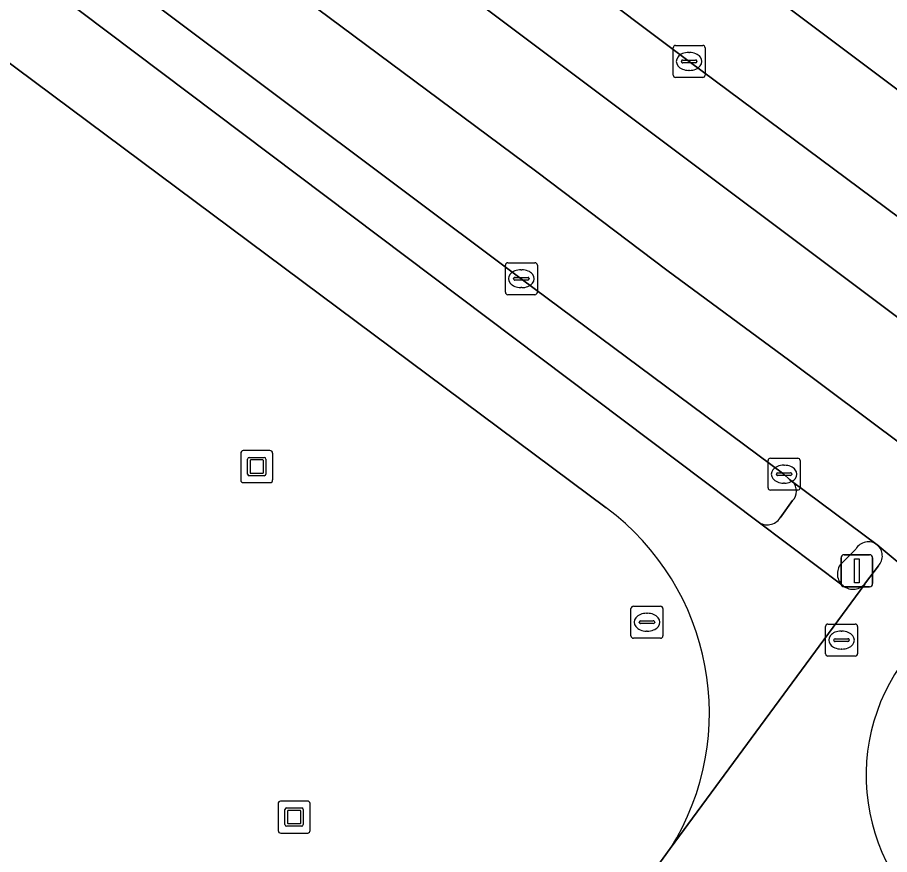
# Model space of a CAD drawing. Extents: x 159716 to 160783, y 383290 to 384031.
# Drawn here: x 160687.64 to 160714.93, y 383616.57 to 383642.77 of the extents above; entities that cross this region are included whole.
import ezdxf

# ---------------------------------------------------------------- set-up
doc = ezdxf.new("R2010")
doc.units = 0
for name, color, linetype in [('IMGEO_Berm_open', 7, 'Continuous'), ('IMGEO_Fietspad_gesloten', 7, 'Continuous'), ('IMGEO_Kolk', 7, 'Continuous'), ('IMGEO_Kunstobject', 7, 'Continuous'), ('IMGEO_OVBaan_gesloten', 7, 'Continuous'), ('IMGEO_Rijbaan_lokaal_gesloten', 7, 'Continuous'), ('IMGEO_Rioolput', 7, 'Continuous'), ('IMGEO_Verkeerseiland_open', 7, 'Continuous'), ('IMGEO_Verkeersregelinstallatiepaal', 7, 'Continuous'), ('IMGEO_Voetpad_open', 7, 'Continuous')]:
    doc.layers.add(name, color=color, linetype=linetype)

msp = doc.modelspace()

# ---------------------------------------------------------------- linework, layer by layer
at = {"layer": 'IMGEO_Berm_open'}
for points in [[(160693.89, 383652.487), (160678.875, 383663.763), (160677.374, 383661.728), (160715.399, 383633.217)], [(160716.887, 383635.272), (160708.657, 383641.392), (160693.89, 383652.487)]]:
    msp.add_lwpolyline(points, dxfattribs=at)
at = {"layer": 'IMGEO_Fietspad_gesloten'}
for points in [[(160713.485, 383624.975), (160710.819, 383626.982), (160670.079, 383657.666)], [(160672.82, 383652.202), (160673.603, 383651.608), (160706.067, 383627.421)], [(160715.881, 383623.223), (160716.656, 383624.112), (160717.025, 383624.192), (160714.55, 383626.264)], [(160714.587, 383625.605), (160714.18, 383625.073), (160714.163, 383625.03), (160708.072, 383616.754), (160707.193, 383615.544), (160701.652, 383607.6)], [(160708.072, 383616.754), (160714.163, 383625.03), (160714.18, 383625.073)]]:
    msp.add_lwpolyline(points, dxfattribs=at)
for centre, radius, start, end in [((160701.295, 383621.002), 7.999, 327.9197, 53.3708), ((160714.249, 383625.917), 0.46, 317.3264, 49.1006), ((160713.786, 383625.355), 0.484, 231.5902, 324.4622), ((160720.237, 383619.041), 6.038, 136.1686, 233.91)]:
    msp.add_arc(centre, radius, start, end, dxfattribs=at)
at = {"layer": 'IMGEO_Kolk'}
for p, q in [((160708.16, 383640.965), (160708.16, 383641.817)), ((160708.235, 383641.891), (160709.087, 383641.891)), ((160708.648, 383641.671), (160708.673, 383641.671)), ((160709.161, 383641.817), (160709.161, 383640.965)), ((160708.419, 383641.385), (160708.419, 383641.397)), ((160708.462, 383641.434), (160708.86, 383641.434)), ((160708.903, 383641.397), (160708.903, 383641.385)), ((160708.857, 383641.348), (160708.459, 383641.348)), ((160709.087, 383640.891), (160708.235, 383640.891)), ((160708.671, 383641.111), (160708.646, 383641.111)), ((160702.909, 383634.164), (160702.909, 383635.016)), ((160702.984, 383635.09), (160703.836, 383635.09)), ((160703.397, 383634.87), (160703.422, 383634.87)), ((160703.91, 383635.016), (160703.91, 383634.164)), ((160703.168, 383634.584), (160703.168, 383634.596)), ((160703.211, 383634.633), (160703.609, 383634.633)), ((160703.652, 383634.596), (160703.652, 383634.584)), ((160703.606, 383634.547), (160703.208, 383634.547)), ((160703.42, 383634.31), (160703.395, 383634.31)), ((160703.836, 383634.09), (160702.984, 383634.09)), ((160711.132, 383628.046), (160711.132, 383628.898)), ((160711.207, 383628.972), (160712.059, 383628.972)), ((160712.133, 383628.898), (160712.133, 383628.046)), ((160711.62, 383628.752), (160711.645, 383628.752)), ((160711.391, 383628.466), (160711.391, 383628.478)), ((160711.829, 383628.429), (160711.431, 383628.429)), ((160711.434, 383628.515), (160711.832, 383628.515)), ((160711.875, 383628.478), (160711.875, 383628.466)), ((160711.643, 383628.192), (160711.618, 383628.192)), ((160712.059, 383627.972), (160711.207, 383627.972))]:
    msp.add_line(p, q, dxfattribs=at)
for points in [[(160708.16, 383640.965), (160708.16, 383641.817)], [(160708.235, 383641.891), (160709.087, 383641.891)], [(160709.161, 383641.817), (160709.161, 383640.965)], [(160709.087, 383640.891), (160708.235, 383640.891)], [(160702.909, 383634.164), (160702.909, 383635.016)], [(160702.984, 383635.09), (160703.836, 383635.09)], [(160703.91, 383635.016), (160703.91, 383634.164)], [(160703.836, 383634.09), (160702.984, 383634.09)], [(160711.132, 383628.046), (160711.132, 383628.898)], [(160711.207, 383628.972), (160712.059, 383628.972)], [(160712.133, 383628.898), (160712.133, 383628.046)], [(160712.059, 383627.972), (160711.207, 383627.972)]]:
    msp.add_lwpolyline(points, dxfattribs=at)
for centre, radius, start, end in [((160708.237, 383641.815), 0.0765, 91.552, 178.448), ((160708.237, 383641.815), 0.0765, 91.552, 178.448), ((160709.085, 383641.815), 0.0765, 1.552, 88.448), ((160709.085, 383641.815), 0.0765, 1.552, 88.448), ((160708.459, 383641.394), 0.0403, 85.8775, 175.7526), ((160708.864, 383641.396), 0.0386, 1.7309, 96.639), ((160708.456, 383641.384), 0.0366, 178.938, 274.7102), ((160708.86, 383641.391), 0.043, 264.8664, 352.4533), ((160708.237, 383640.967), 0.0765, 181.552, 268.448), ((160708.237, 383640.967), 0.0765, 181.552, 268.448), ((160709.085, 383640.967), 0.0765, 271.552, 358.448), ((160709.085, 383640.967), 0.0765, 271.552, 358.448), ((160702.986, 383635.014), 0.0765, 91.552, 178.448), ((160702.986, 383635.014), 0.0765, 91.552, 178.448), ((160703.834, 383635.014), 0.0765, 1.552, 88.448), ((160703.834, 383635.014), 0.0765, 1.552, 88.448), ((160703.208, 383634.593), 0.0403, 85.8775, 175.7526), ((160703.205, 383634.583), 0.0366, 178.938, 274.7102), ((160703.609, 383634.59), 0.043, 264.8664, 352.4533), ((160703.613, 383634.595), 0.0386, 1.7309, 96.639), ((160702.986, 383634.166), 0.0765, 181.552, 268.448), ((160702.986, 383634.166), 0.0765, 181.552, 268.448), ((160703.834, 383634.166), 0.0765, 271.552, 358.448), ((160703.834, 383634.166), 0.0765, 271.552, 358.448), ((160711.209, 383628.896), 0.0765, 91.552, 178.448), ((160711.209, 383628.896), 0.0765, 91.552, 178.448), ((160712.057, 383628.896), 0.0765, 1.552, 88.448), ((160712.057, 383628.896), 0.0765, 1.552, 88.448), ((160711.431, 383628.475), 0.0403, 85.8775, 175.7526), ((160711.428, 383628.465), 0.0366, 178.938, 274.7102), ((160711.832, 383628.472), 0.043, 264.8664, 352.4533), ((160711.836, 383628.477), 0.0386, 1.7309, 96.639), ((160711.209, 383628.048), 0.0765, 181.552, 268.448), ((160711.209, 383628.048), 0.0765, 181.552, 268.448), ((160712.057, 383628.048), 0.0765, 271.552, 358.448), ((160712.057, 383628.048), 0.0765, 271.552, 358.448)]:
    msp.add_arc(centre, radius, start, end, dxfattribs=at)
for centre, major_axis, ratio, start_param, end_param in [((160708.647, 383641.391), (-0.387, 0.002), 0.722429, 4.712389, 7.853982), ((160708.672, 383641.391), (-0.39, 0.002), 0.717154, 1.570796, 4.712389), ((160703.396, 383634.59), (-0.387, 0.002), 0.722429, 4.712389, 7.853982), ((160703.421, 383634.59), (-0.39, 0.002), 0.717154, 1.570796, 4.712389), ((160711.619, 383628.472), (-0.387, 0.002), 0.722429, 4.712389, 7.853982), ((160711.644, 383628.472), (-0.39, 0.002), 0.717154, 1.570796, 4.712389)]:
    msp.add_ellipse(centre, major_axis=major_axis, ratio=ratio, start_param=start_param, end_param=end_param, dxfattribs=at)
at = {"layer": 'IMGEO_Kunstobject'}
for p, q in [((160694.625, 383629.125), (160694.625, 383628.284)), ((160694.625, 383629.125), (160694.625, 383628.284)), ((160695.541, 383629.209), (160694.7, 383629.209)), ((160695.541, 383629.209), (160694.7, 383629.209)), ((160695.625, 383628.293), (160695.625, 383629.134)), ((160695.625, 383628.293), (160695.625, 383629.134)), ((160694.839, 383628.473), (160694.839, 383628.947)), ((160694.889, 383628.997), (160695.363, 383628.997)), ((160694.919, 383628.897), (160694.919, 383628.523)), ((160695.313, 383628.917), (160694.939, 383628.917)), ((160695.333, 383628.523), (160695.333, 383628.897)), ((160695.413, 383628.947), (160695.413, 383628.473)), ((160695.363, 383628.423), (160694.889, 383628.423)), ((160694.939, 383628.503), (160695.313, 383628.503)), ((160694.709, 383628.209), (160695.55, 383628.209)), ((160694.709, 383628.209), (160695.55, 383628.209)), ((160696.712, 383618.241), (160695.871, 383618.241)), ((160696.712, 383618.241), (160695.871, 383618.241)), ((160695.796, 383618.157), (160695.796, 383617.316)), ((160695.796, 383618.157), (160695.796, 383617.316)), ((160696.01, 383617.505), (160696.01, 383617.979)), ((160696.06, 383618.029), (160696.534, 383618.029)), ((160696.09, 383617.929), (160696.09, 383617.555)), ((160696.484, 383617.949), (160696.11, 383617.949)), ((160696.504, 383617.555), (160696.504, 383617.929)), ((160696.584, 383617.979), (160696.584, 383617.505)), ((160696.796, 383617.325), (160696.796, 383618.166)), ((160696.796, 383617.325), (160696.796, 383618.166)), ((160696.534, 383617.455), (160696.06, 383617.455)), ((160696.11, 383617.535), (160696.484, 383617.535)), ((160695.88, 383617.241), (160696.721, 383617.241)), ((160695.88, 383617.241), (160696.721, 383617.241))]:
    msp.add_line(p, q, dxfattribs=at)
for centre, radius, start, end in [((160694.703, 383629.131), 0.0779, 92.4484, 184.2845), ((160694.703, 383629.131), 0.0779, 92.4484, 184.2845), ((160695.547, 383629.131), 0.0779, 2.4484, 94.2845), ((160695.547, 383629.131), 0.0779, 2.4484, 94.2845), ((160694.889, 383628.947), 0.05, 90, 180), ((160694.939, 383628.897), 0.02, 90, 180), ((160695.313, 383628.897), 0.02, 360, 90), ((160695.363, 383628.947), 0.05, 360, 90), ((160694.703, 383628.287), 0.0779, 182.4484, 274.2845), ((160694.703, 383628.287), 0.0779, 182.4484, 274.2845), ((160694.889, 383628.473), 0.05, 180, 270), ((160694.939, 383628.523), 0.02, 180, 270), ((160695.313, 383628.523), 0.02, 270, 0), ((160695.363, 383628.473), 0.05, 270, 0), ((160695.547, 383628.287), 0.0779, 272.4484, 4.2845), ((160695.547, 383628.287), 0.0779, 272.4484, 4.2845), ((160695.874, 383618.163), 0.0779, 92.4484, 184.2845), ((160695.874, 383618.163), 0.0779, 92.4484, 184.2845), ((160696.718, 383618.163), 0.0779, 2.4484, 94.2845), ((160696.718, 383618.163), 0.0779, 2.4484, 94.2845), ((160696.06, 383617.979), 0.05, 90, 180), ((160696.11, 383617.929), 0.02, 90, 180), ((160696.484, 383617.929), 0.02, 360, 90), ((160696.534, 383617.979), 0.05, 360, 90), ((160696.06, 383617.505), 0.05, 180, 270), ((160696.11, 383617.555), 0.02, 180, 270), ((160696.484, 383617.555), 0.02, 270, 0), ((160696.534, 383617.505), 0.05, 270, 0), ((160695.874, 383617.319), 0.0779, 182.4484, 274.2845), ((160695.874, 383617.319), 0.0779, 182.4484, 274.2845), ((160696.718, 383617.319), 0.0779, 272.4484, 4.2845), ((160696.718, 383617.319), 0.0779, 272.4484, 4.2845)]:
    msp.add_arc(centre, radius, start, end, dxfattribs=at)
at = {"layer": 'IMGEO_OVBaan_gesloten'}
for points in [[(160629.437, 383700.715), (160645.819, 383688.397), (160662.287, 383676.187), (160677.878, 383664.527), (160678.875, 383663.763), (160693.89, 383652.487), (160708.657, 383641.392), (160716.887, 383635.272), (160719.561, 383633.222), (160719.641, 383633.153), (160719.982, 383632.9), (160722.071, 383631.268), (160724.095, 383633.829), (160689.67, 383659.643), (160678.276, 383668.218)], [(160678.276, 383668.218), (160689.67, 383659.643), (160724.095, 383633.829), (160726.222, 383636.52), (160723.943, 383638.205), (160723.615, 383638.447), (160723.455, 383638.566), (160720.844, 383640.52), (160712.55, 383646.702)]]:
    msp.add_lwpolyline(points, dxfattribs=at)
at = {"layer": 'IMGEO_Rijbaan_lokaal_gesloten'}
for points in [[(160625.475, 383696.491), (160625.662, 383696.372), (160642.074, 383684.104), (160642.24, 383683.972), (160643.044, 383683.374), (160683.284, 383653.252), (160703.891, 383637.931), (160707.962, 383634.853), (160711.809, 383632.018), (160718.932, 383626.696), (160720.811, 383629.163), (160718.107, 383631.204), (160715.399, 383633.217), (160677.374, 383661.728), (160627.832, 383698.793)], [(160671.239, 383658.668), (160673.018, 383657.309), (160688.169, 383646.014), (160703.407, 383634.591), (160711.629, 383628.473), (160711.799, 383628.308), (160711.901, 383628.232), (160714.55, 383626.264), (160717.025, 383624.192), (160718.932, 383626.696), (160711.809, 383632.018), (160707.962, 383634.853), (160703.891, 383637.931), (160683.284, 383653.252), (160643.044, 383683.374)]]:
    msp.add_lwpolyline(points, dxfattribs=at)
at = {"layer": 'IMGEO_Rioolput'}
for p, q in [((160706.84, 383623.413), (160706.84, 383624.265)), ((160706.915, 383624.339), (160707.767, 383624.339)), ((160707.841, 383624.265), (160707.841, 383623.413)), ((160707.328, 383624.119), (160707.353, 383624.119)), ((160707.099, 383623.833), (160707.099, 383623.845)), ((160707.537, 383623.796), (160707.139, 383623.796)), ((160707.142, 383623.882), (160707.54, 383623.882)), ((160707.583, 383623.845), (160707.583, 383623.833)), ((160712.931, 383622.854), (160712.931, 383623.706)), ((160713.006, 383623.78), (160713.858, 383623.78)), ((160713.932, 383623.706), (160713.932, 383622.854)), ((160707.351, 383623.559), (160707.326, 383623.559)), ((160713.419, 383623.56), (160713.444, 383623.56)), ((160707.767, 383623.339), (160706.915, 383623.339)), ((160713.19, 383623.274), (160713.19, 383623.286)), ((160713.628, 383623.237), (160713.23, 383623.237)), ((160713.233, 383623.323), (160713.631, 383623.323)), ((160713.674, 383623.286), (160713.674, 383623.274)), ((160713.442, 383623), (160713.417, 383623)), ((160713.858, 383622.78), (160713.006, 383622.78))]:
    msp.add_line(p, q, dxfattribs=at)
for points in [[(160706.84, 383623.413), (160706.84, 383624.265)], [(160706.915, 383624.339), (160707.767, 383624.339)], [(160707.841, 383624.265), (160707.841, 383623.413)], [(160712.931, 383622.854), (160712.931, 383623.706)], [(160713.006, 383623.78), (160713.858, 383623.78)], [(160713.932, 383623.706), (160713.932, 383622.854)], [(160707.767, 383623.339), (160706.915, 383623.339)], [(160713.858, 383622.78), (160713.006, 383622.78)]]:
    msp.add_lwpolyline(points, dxfattribs=at)
for centre, radius, start, end in [((160706.917, 383624.263), 0.0765, 91.552, 178.448), ((160706.917, 383624.263), 0.0765, 91.552, 178.448), ((160707.765, 383624.263), 0.0765, 1.552, 88.448), ((160707.765, 383624.263), 0.0765, 1.552, 88.448), ((160707.139, 383623.842), 0.0403, 85.8775, 175.7526), ((160707.136, 383623.832), 0.0366, 178.938, 274.7102), ((160707.54, 383623.839), 0.043, 264.8664, 352.4533), ((160707.544, 383623.844), 0.0386, 1.7309, 96.639), ((160713.008, 383623.704), 0.0765, 91.552, 178.448), ((160713.008, 383623.704), 0.0765, 91.552, 178.448), ((160713.856, 383623.704), 0.0765, 1.552, 88.448), ((160713.856, 383623.704), 0.0765, 1.552, 88.448), ((160706.917, 383623.415), 0.0765, 181.552, 268.448), ((160706.917, 383623.415), 0.0765, 181.552, 268.448), ((160707.765, 383623.415), 0.0765, 271.552, 358.448), ((160707.765, 383623.415), 0.0765, 271.552, 358.448), ((160713.23, 383623.283), 0.0403, 85.8775, 175.7526), ((160713.227, 383623.273), 0.0366, 178.938, 274.7102), ((160713.631, 383623.28), 0.043, 264.8664, 352.4533), ((160713.635, 383623.285), 0.0386, 1.7309, 96.639), ((160713.008, 383622.856), 0.0765, 181.552, 268.448), ((160713.008, 383622.856), 0.0765, 181.552, 268.448), ((160713.856, 383622.856), 0.0765, 271.552, 358.448), ((160713.856, 383622.856), 0.0765, 271.552, 358.448)]:
    msp.add_arc(centre, radius, start, end, dxfattribs=at)
for centre, major_axis, ratio, start_param, end_param in [((160707.327, 383623.839), (-0.387, 0.002), 0.722429, 4.712389, 7.853982), ((160707.352, 383623.839), (-0.39, 0.002), 0.717154, 1.570796, 4.712389), ((160713.418, 383623.28), (-0.387, 0.002), 0.722429, 4.712389, 7.853982), ((160713.443, 383623.28), (-0.39, 0.002), 0.717154, 1.570796, 4.712389)]:
    msp.add_ellipse(centre, major_axis=major_axis, ratio=ratio, start_param=start_param, end_param=end_param, dxfattribs=at)
at = {"layer": 'IMGEO_Verkeerseiland_open'}
for points in [[(160625.005, 383695.905), (160642.174, 383683.074), (160643.049, 383682.367), (160643.777, 383681.734), (160670.079, 383657.666), (160710.819, 383626.982)], [(160711.901, 383628.232), (160711.799, 383628.308), (160711.629, 383628.473), (160703.407, 383634.591), (160688.169, 383646.014), (160673.018, 383657.309), (160671.239, 383658.668)], [(160711.51, 383627.104), (160711.901, 383627.644)], [(160713.877, 383626.128), (160713.418, 383625.67)], [(160714.18, 383625.073), (160714.587, 383625.605)]]:
    msp.add_lwpolyline(points, dxfattribs=at)
for centre, radius, start, end in [((160711.604, 383627.938), 0.418, 315.2593, 44.7407), ((160711.106, 383627.372), 0.485, 233.6178, 326.4077), ((160714.275, 383625.891), 0.464, 53.636, 149.213), ((160714.249, 383625.917), 0.46, 317.3264, 49.1006), ((160713.781, 383625.354), 0.481, 138.9478, 232.0651), ((160713.786, 383625.355), 0.484, 231.5902, 324.4622), ((160720.237, 383619.041), 6.038, 136.1686, 233.91)]:
    msp.add_arc(centre, radius, start, end, dxfattribs=at)
at = {"layer": 'IMGEO_Verkeersregelinstallatiepaal'}
for p, q in [((160713.415, 383625.051), (160713.415, 383625.851)), ((160713.415, 383625.851), (160713.415, 383625.051)), ((160713.515, 383625.951), (160714.305, 383625.951)), ((160714.305, 383625.951), (160713.515, 383625.951)), ((160714.405, 383625.851), (160714.405, 383625.051)), ((160714.405, 383625.051), (160714.405, 383625.851)), ((160714.305, 383624.951), (160713.515, 383624.951)), ((160713.515, 383624.951), (160714.305, 383624.951))]:
    msp.add_line(p, q, dxfattribs=at)
msp.add_lwpolyline([(160713.835, 383625.826), (160713.985, 383625.826), (160713.985, 383625.076), (160713.835, 383625.076), (160713.835, 383625.826)], dxfattribs=at)
for centre, start, end in [((160713.515, 383625.851), 90, 180), ((160713.515, 383625.851), 90, 180), ((160714.305, 383625.851), 0, 90), ((160714.305, 383625.851), 360, 90), ((160713.515, 383625.051), 180, 270), ((160713.515, 383625.051), 180, 270), ((160714.305, 383625.051), 270, 0), ((160714.305, 383625.051), 270, 0)]:
    msp.add_arc(centre, 0.1, start, end, dxfattribs=at)
at = {"layer": 'IMGEO_Voetpad_open'}
for points in [[(160706.067, 383627.421), (160673.603, 383651.608), (160672.82, 383652.202)], [(160714.55, 383626.264), (160711.901, 383628.232)], [(160711.901, 383627.644), (160711.51, 383627.104)], [(160710.819, 383626.982), (160713.485, 383624.975)], [(160713.418, 383625.67), (160713.877, 383626.128)], [(160701.652, 383607.6), (160707.193, 383615.544), (160708.072, 383616.754)]]:
    msp.add_lwpolyline(points, dxfattribs=at)
for centre, radius, start, end in [((160711.604, 383627.938), 0.418, 315.2593, 44.7407), ((160701.295, 383621.002), 7.999, 327.9197, 53.3708), ((160711.106, 383627.372), 0.485, 233.6178, 326.4077), ((160714.275, 383625.891), 0.464, 53.636, 149.213), ((160713.781, 383625.354), 0.481, 138.9478, 232.0651)]:
    msp.add_arc(centre, radius, start, end, dxfattribs=at)

doc.saveas('drawing.dxf')
